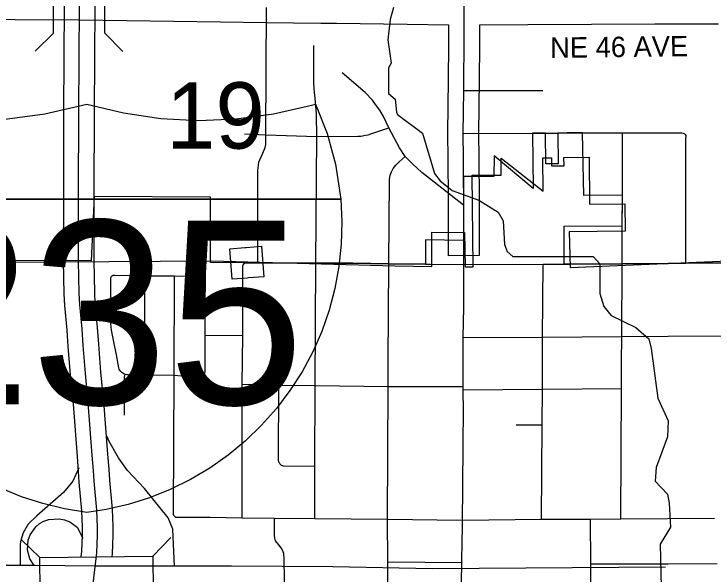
# Model space of a CAD drawing. Extents: x -1403959 to 81668, y -1400582 to 11018.
# Drawn here: x 7399.3 to 7531.9, y 8513.5 to 8619.7 of the extents above; entities that cross this region are included whole.
import ezdxf

# ---------------------------------------------------------------- set-up
doc = ezdxf.new("R2010")
doc.units = 0
for name, color, linetype in [('tdCiAirportTxt', 7, 'Continuous'), ('tdCiCityCartoShort', 7, 'Continuous'), ('tdCiCityDivCarto', 7, 'Continuous'), ('tdCiCityStreetTxt', 7, 'Continuous'), ('tdCiCoBndryTxt', 7, 'Continuous'), ('tdCiRRCL', 7, 'Continuous'), ('tdCiSectLine', 7, 'Continuous'), ('tdCiSectNmbr', 7, 'Continuous'), ('tdCiSectTwpRng', 7, 'Continuous'), ('tdCoClipBndry', 7, 'Continuous'), ('tdCoDivCarto', 7, 'Continuous'), ('tdCoPriCL', 7, 'Continuous'), ('tdCoSectLinePart', 7, 'Continuous'), ('tdCoSectNmbr', 7, 'Continuous'), ('tdCoSurfBitum', 7, 'Continuous'), ('tdCoSurfEarth', 7, 'Continuous'), ('tdCoSurfGravel', 7, 'Continuous'), ('tdCoTwpNameTxt', 7, 'Continuous')]:
    doc.layers.add(name, color=color, linetype=linetype)

msp = doc.modelspace()

# ---------------------------------------------------------------- linework, layer by layer
at = {"layer": 'tdCiAirportTxt'}
for points in [[(7408.84, 8621.41), (7408.75, 8601.17), (7408.69, 8585.56), (7408.66, 8572.82), (7408.77, 8566.65), (7408.9, 8564.43), (7409.34, 8559.77), (7409.56, 8556.67), (7409.97, 8551.28), (7410.53, 8545.74), (7411.29, 8535.81), (7411.53, 8532.99), (7411.65, 8530.92), (7412.13, 8525.48), (7412.24, 8522.4), (7412.24, 8520.87), (7412.22, 8519.35), (7412.15, 8517.84), (7412.03, 8516.77)], [(7414.64, 8621.37), (7414.55, 8601.14), (7414.49, 8585.55), (7414.46, 8572.87), (7414.57, 8566.88), (7414.69, 8564.88), (7415.13, 8560.25), (7415.35, 8557.1), (7415.76, 8551.79), (7416.31, 8546.25), (7417.08, 8536.28), (7417.32, 8533.4), (7417.44, 8531.34), (7417.92, 8525.85), (7418.05, 8522.51), (7418.05, 8520.82), (7418.02, 8519.18), (7417.94, 8517.37), (7417.88, 8516.85)]]:
    msp.add_lwpolyline(points, dxfattribs=at)
at = {"layer": 'tdCiCityCartoShort'}
msp.add_lwpolyline([(7412.01, 8491.92), (7415.05, 8517.58), (7415.12, 8519.24), (7415.14, 8520.82), (7415.14, 8522.43), (7415.02, 8525.64), (7414.54, 8531.11), (7414.42, 8533.17), (7414.18, 8536.03), (7413.42, 8545.98), (7412.87, 8551.52), (7412.46, 8556.86), (7412.23, 8559.99), (7411.8, 8564.63), (7411.67, 8566.74), (7411.56, 8572.82), (7411.59, 8585.53), (7411.65, 8601.13), (7411.74, 8621.37)], dxfattribs=at)
at = {"layer": 'tdCiCityDivCarto'}
for points in [[(7447.11, 8596.78), (7447.19, 8620.88)], [(7456.75, 8596.48), (7456.67, 8600.59), (7456.64, 8601.42), (7456.59, 8602.28), (7456.52, 8602.9), (7456.42, 8603.71), (7456.29, 8604.76), (7456.22, 8605.56), (7456.18, 8606.76), (7456.21, 8613.68)], [(7470.39, 8598.09), (7469.4, 8600.23), (7468.68, 8601.42), (7467.9, 8602.52), (7467.33, 8603.32), (7465.9, 8604.76), (7461.55, 8608.54)], [(7484.61, 8605.17), (7499.59, 8605.2)], [(7443.02, 8596.94), (7447.11, 8596.78)], [(7447.11, 8596.78), (7456.75, 8596.48), (7464.53, 8596.5), (7465.1, 8596.53), (7466, 8596.68), (7466.45, 8596.78), (7467.16, 8597), (7470.39, 8598.09)], [(7473.49, 8592.64), (7472.39, 8594.32), (7470.39, 8598.09)], [(7484.52, 8597.05), (7497.61, 8597.06)], [(7497.61, 8597.06), (7497.62, 8597.06)], [(7497.62, 8597.06), (7498.87, 8597.07), (7499.47, 8597.07), (7500.07, 8597.08)], [(7500.07, 8597.08), (7500.08, 8597.08)], [(7500.08, 8597.08), (7501.29, 8597.09), (7501.44, 8597.09), (7502.41, 8597.11)], [(7502.41, 8597.11), (7503.65, 8597.13), (7504.22, 8597.14), (7507.13, 8597.15)], [(7507.13, 8597.15), (7508.39, 8597.16), (7509.31, 8597.17), (7514.67, 8597.15)], [(7514.68, 8585.31), (7514.67, 8597.15)], [(7514.67, 8597.15), (7523.38, 8597.14), (7525.46, 8597.15), (7525.97, 8597.15), (7526.21, 8597.11), (7526.46, 8596.97), (7526.57, 8596.82), (7526.68, 8596.62), (7526.72, 8596.37), (7526.73, 8596.24)], [(7445.55, 8572.54), (7445.59, 8590.01), (7445.67, 8591.02), (7445.76, 8591.56), (7445.92, 8592.03), (7446.51, 8593.28), (7446.93, 8594.34), (7447.05, 8594.93), (7447.1, 8595.48), (7447.11, 8596.78)], [(7456.57, 8572.45), (7456.75, 8596.48)], [(7526.71, 8572.44), (7526.73, 8596.06), (7526.73, 8596.24)], [(7470.37, 8572.32), (7470.5, 8588.33), (7470.65, 8589.14), (7470.92, 8589.77), (7471.25, 8590.4), (7471.72, 8591.01), (7472.34, 8591.62), (7473.49, 8592.64)], [(7484.6, 8583.39), (7484.53, 8583.45), (7476.63, 8589.61), (7474.88, 8591.28), (7473.49, 8592.64)], [(7514.68, 8584.84), (7514.68, 8585.31)], [(7514.65, 8579.54), (7514.68, 8584.27), (7514.68, 8584.84)], [(7514.61, 8572.32), (7514.65, 8577.9), (7514.65, 8579.02)], [(7514.65, 8579.02), (7514.65, 8579.54)], [(7443.56, 8572.54), (7445.55, 8572.54), (7456.57, 8572.45)], [(7456.57, 8572.45), (7460.43, 8572.45), (7463.56, 8572.42), (7470.37, 8572.32)], [(7470.37, 8572.32), (7477.36, 8572.28)], [(7503.65, 8572.26), (7504.9, 8572.27), (7514.61, 8572.32)], [(7514.61, 8572.32), (7523.37, 8572.39), (7526.71, 8572.44), (7538.89, 8572.53), (7545.18, 8572.54)]]:
    msp.add_lwpolyline(points, dxfattribs=at)
at = {"layer": 'tdCiCityStreetTxt'}
for p, q in [((7404.21, 8516.68), (7400.72, 8520.08)), ((7425.66, 8516.94), (7429.06, 8520.44)), ((7404.21, 8516.68), (7425.66, 8516.94)), ((7404.33, 8506.93), (7404.21, 8516.68)), ((7425.66, 8516.94), (7425.78, 8507.2))]:
    msp.add_line(p, q, dxfattribs=at)
at = {"layer": 'tdCiCoBndryTxt'}
for points in [[(7484.52, 8597.05), (7484.61, 8605.17), (7484.64, 8607.27), (7484.66, 8613.68), (7484.7, 8620.43), (7484.71, 8622.3), (7484.77, 8626.75), (7484.87, 8634.99), (7484.96, 8642.42), (7485.1, 8650.26), (7485.14, 8655.82)], [(7484.58, 8588.9), (7484.56, 8592.27), (7484.52, 8597.05)], [(7484.62, 8576.77), (7484.62, 8576.77), (7484.62, 8577.11), (7484.6, 8583.39), (7484.6, 8584.54), (7484.58, 8588.9)], [(7443.35, 8572.53), (7443.56, 8572.54)]]:
    msp.add_lwpolyline(points, dxfattribs=at)
at = {"layer": 'tdCiRRCL'}
msp.add_lwpolyline([(7538.89, 8572.53), (7526.71, 8572.44), (7523.37, 8572.39), (7514.61, 8572.32), (7503.65, 8572.26), (7503.67, 8579.44), (7514.65, 8579.54), (7514.68, 8585.31), (7507.39, 8585.24), (7507.13, 8597.15), (7504.22, 8597.14), (7502.41, 8597.11), (7502.51, 8591.3), (7500.18, 8591.27), (7500.08, 8597.08), (7497.61, 8597.06), (7497.79, 8586.59), (7490.36, 8592.76), (7490.33, 8588.86), (7484.53, 8588.9), (7484.53, 8583.45), (7484.53, 8576.76), (7477.33, 8576.84), (7477.36, 8572.28), (7470.37, 8572.32), (7463.56, 8572.42), (7460.43, 8572.45), (7456.57, 8572.45), (7445.55, 8572.54), (7443.56, 8572.54), (7436.59, 8572.58), (7436.62, 8584.93), (7414.51, 8585.11), (7413.96, 8572.88), (7383.6, 8572.98)], dxfattribs=at)
at = {"layer": 'tdCiSectLine'}
for points in [[(7532.92, 8617.74), (7520.85, 8617.71), (7508.82, 8617.65), (7508.82, 8617.65), (7496.77, 8617.6), (7487.62, 8617.54), (7487.58, 8617.54), (7487.56, 8613.66), (7487.54, 8607.26), (7487.54, 8607.23), (7487.42, 8597.05), (7487.46, 8592.3), (7487.46, 8592.28), (7487.5, 8584.55), (7487.5, 8584.55), (7487.52, 8576.77), (7487.53, 8573.87), (7481.72, 8573.86), (7481.72, 8576.76), (7481.7, 8584.53), (7481.66, 8592.25), (7481.61, 8597.02), (7481.61, 8597.05), (7481.61, 8597.09), (7481.74, 8607.29), (7481.76, 8613.69), (7481.76, 8613.7), (7481.78, 8617.54), (7481.78, 8617.56), (7473.87, 8617.68), (7473.87, 8617.68), (7460.47, 8617.87), (7457.58, 8617.86), (7457.57, 8617.86), (7457.53, 8617.86), (7447.15, 8617.98), (7447.13, 8617.98), (7438.48, 8618.14), (7411.75, 8618.49), (7399.58, 8618.55), (7399.54, 8618.55), (7389.74, 8618.74)], [(7440.68, 8569.41), (7440.23, 8575.19), (7443.12, 8575.42), (7443.33, 8575.44), (7446.23, 8575.66), (7446.68, 8569.88), (7443.79, 8569.65), (7443.57, 8569.63), (7440.68, 8569.41)]]:
    msp.add_lwpolyline(points, dxfattribs=at)
at = {"layer": 'tdCiSectNmbr'}
for points in [[(7484.62, 8572.17), (7484.62, 8576.66), (7484.62, 8576.77)], [(7442.62, 8549.49), (7442.72, 8558.76), (7442.74, 8571.7), (7442.75, 8571.94), (7442.8, 8572.15), (7442.91, 8572.31), (7442.99, 8572.4), (7443.17, 8572.49), (7443.35, 8572.53)], [(7477.36, 8572.28), (7478.26, 8572.28), (7484.54, 8572.17)], [(7484.36, 8523.76), (7484.36, 8523.76), (7484.41, 8529.75), (7484.49, 8538.4), (7484.54, 8544.35), (7484.49, 8548.47), (7484.49, 8549.05), (7484.5, 8558.34), (7484.62, 8564.04), (7484.62, 8569.52), (7484.62, 8572.17)], [(7484.54, 8572.17), (7484.62, 8572.17), (7499.63, 8572.24), (7503.64, 8572.26)], [(7484.62, 8572.17), (7484.62, 8572.17)], [(7442.58, 8524.21), (7442.62, 8549.49)], [(7442.58, 8524.21), (7448.75, 8524.14), (7456.36, 8524.07), (7470.13, 8523.95), (7484.31, 8523.76)], [(7484.31, 8523.76), (7484.36, 8523.76), (7499.37, 8523.91), (7508.65, 8523.94), (7514.36, 8523.98), (7532.13, 8524.1)], [(7484.3, 8519.91), (7484.35, 8522.08), (7484.36, 8523.76)], [(7484.16, 8511.59), (7484.17, 8511.96), (7484.21, 8515.71), (7484.3, 8519.91)]]:
    msp.add_lwpolyline(points, dxfattribs=at)
at = {"layer": 'tdCiSectTwpRng'}
for points in [[(7435.47, 8551.48), (7435.54, 8551.64), (7435.57, 8551.82), (7435.55, 8552.01), (7435.61, 8558.82), (7435.59, 8563.95), (7435.63, 8569.96), (7435.64, 8572.54)], [(7456.36, 8524.07), (7456.4, 8533.96), (7456.42, 8549.27), (7456.57, 8572.45)], [(7470.18, 8515.82), (7470.13, 8523.95), (7470.25, 8549.1), (7470.3, 8553.74), (7470.37, 8572.32)], [(7499.37, 8523.91), (7499.47, 8541.81), (7499.5, 8548.55), (7499.53, 8553.65), (7499.56, 8558.41), (7499.63, 8572.24)], [(7514.36, 8523.98), (7514.5, 8548.69), (7514.52, 8553.64), (7514.55, 8558.52), (7514.61, 8572.32)], [(7420.28, 8543.61), (7420.28, 8545.5), (7420.28, 8550.58), (7420.29, 8550.86), (7420.34, 8551.13), (7420.43, 8551.39), (7420.19, 8551.48), (7419.96, 8551.6), (7419.75, 8551.75), (7419.57, 8551.93), (7419.42, 8552.14), (7419.29, 8552.36), (7419.21, 8552.61), (7418.77, 8555.08), (7418.29, 8557.55), (7417.85, 8559.78), (7417.7, 8561.03), (7417.62, 8563.18), (7417.68, 8566.66), (7417.7, 8569.66), (7417.75, 8569.82), (7417.85, 8569.97), (7417.98, 8570.09), (7418.13, 8570.16), (7418.27, 8570.19)], [(7418.27, 8570.19), (7418.31, 8570.2), (7418.48, 8570.19), (7421.3, 8570.14), (7424.12, 8570.06), (7429.78, 8570.03), (7435.63, 8569.96)], [(7424.54, 8551.3), (7424.12, 8559.36), (7424.12, 8570.06)], [(7429.74, 8524.51), (7429.65, 8524.64), (7429.6, 8524.8), (7429.59, 8524.96), (7429.57, 8525.04), (7429.7, 8551.16), (7429.7, 8551.19), (7429.78, 8570.03)], [(7435.61, 8558.82), (7442.72, 8558.76)], [(7484.5, 8558.34), (7499.56, 8558.41), (7514.55, 8558.52), (7523.35, 8558.59), (7545.9, 8558.74)], [(7420.43, 8551.39), (7420.71, 8551.33), (7421, 8551.33), (7424.54, 8551.3), (7429.7, 8551.19), (7430.41, 8551.17), (7434.84, 8551.08), (7435.03, 8551.11), (7435.2, 8551.19), (7435.35, 8551.31)], [(7435.35, 8551.31), (7435.46, 8551.46), (7435.47, 8551.48)], [(7442.62, 8549.49), (7449.55, 8549.35), (7456.42, 8549.27), (7470.25, 8549.1), (7484.49, 8549.05)], [(7449.58, 8534.66), (7449.54, 8534.74), (7449.49, 8535.19), (7449.55, 8549.35)], [(7484.49, 8548.47), (7499.5, 8548.55), (7514.5, 8548.69)], [(7494.54, 8541.79), (7499.47, 8541.81)], [(7449.58, 8534.66), (7449.71, 8534.39), (7450, 8534.17), (7450.37, 8534.05), (7456.4, 8533.96)], [(7429.77, 8524.48), (7429.85, 8524.41), (7429.97, 8524.34), (7430.1, 8524.3), (7430.24, 8524.29), (7430.51, 8524.3), (7430.9, 8524.28), (7436.52, 8524.31), (7442.58, 8524.21)], [(7448.73, 8520.88), (7448.75, 8524.14)], [(7508.67, 8511.62), (7508.67, 8511.83), (7508.67, 8512.1), (7508.67, 8515.44), (7508.65, 8523.94)], [(7450.6, 8512.05), (7450.59, 8512.44), (7450.53, 8516.33), (7450.47, 8517.41), (7450.36, 8517.76), (7450.12, 8518.28), (7449.58, 8519), (7449.15, 8519.52), (7448.94, 8519.85), (7448.78, 8520.34), (7448.73, 8520.88)], [(7470.18, 8515.82), (7484.21, 8515.71)], [(7470.2, 8511.34), (7470.2, 8511.74), (7470.2, 8512.08), (7470.18, 8515.82)], [(7508.67, 8515.44), (7523.35, 8515.49), (7532.67, 8515.54)]]:
    msp.add_lwpolyline(points, dxfattribs=at)
at = {"layer": 'tdCoClipBndry'}
msp.add_lwpolyline([(7388.18, 8572.56), (7436.74, 8572.92), (7471.62, 8571.93), (7478.55, 8571.83), (7478.53, 8578.3), (7484.74, 8578.28), (7484.87, 8571.75), (7486.36, 8571.73), (7486.2, 8589.12), (7491.71, 8589.14), (7491.68, 8592.35), (7499.67, 8586.08), (7499.61, 8592.43), (7501.21, 8592.44), (7501.23, 8590.88), (7503.62, 8590.9), (7503.6, 8592.47), (7508.35, 8592.51), (7508.43, 8583.6), (7515.12, 8583.66), (7515.18, 8578.5), (7504.57, 8578.41), (7504.77, 8571.65), (7555.69, 8573.8)], dxfattribs=at)
at = {"layer": 'tdCoDivCarto'}
msp.add_lwpolyline([(7522.88, 8514.86), (7478.67, 8514.53), (7459.79, 8514.92), (7440.56, 8515.02), (7414.58, 8515.05), (7403.32, 8515.18), (7372.7, 8515.13), (7359.34, 8515.09), (7340.56, 8515), (7300.23, 8514.89), (7290.36, 8514.91), (7290.37, 8521.21), (7290.3, 8542.33)], dxfattribs=at)
at = {"layer": 'tdCoPriCL'}
for points in [[(7429.78, 8515.04), (7429.48, 8522.03), (7428.55, 8524.19), (7424.06, 8529.73), (7420.88, 8533.14), (7419.14, 8535.53), (7417.34, 8538.75), (7416.98, 8539.62)], [(7411.61, 8533.67), (7410.49, 8531.12), (7408.71, 8528.96), (7403.65, 8524.56), (7402.05, 8522.96), (7401.08, 8521.34), (7400.55, 8519.68), (7400.5, 8519.08)], [(7403.14, 8515.18), (7402.37, 8516.39), (7401.92, 8518.06), (7402.05, 8519.96), (7402.41, 8520.93), (7403.49, 8522.49), (7404.19, 8523.12), (7404.98, 8523.57), (7405.97, 8523.88), (7407.88, 8524), (7408.9, 8523.82), (7409.91, 8523.41), (7411.3, 8522.4), (7412.4, 8520.36)], [(7400.5, 8519.08), (7400.5, 8515.18)]]:
    msp.add_lwpolyline(points, dxfattribs=at)
at = {"layer": 'tdCoSurfBitum'}
msp.add_lwpolyline([(7471.28, 8620.91), (7470.67, 8618.62), (7470.21, 8614.8), (7470.82, 8610.37), (7470.36, 8609.46), (7470.36, 8604.57), (7471.58, 8603.5), (7471.88, 8601.06), (7472.03, 8600.6), (7476.77, 8597.09), (7479.06, 8589.45), (7480.13, 8588.08), (7482.42, 8586.24), (7487.46, 8584.41), (7491.13, 8582.12), (7492.05, 8580.44), (7492.35, 8576.01), (7492.81, 8574.64), (7493.88, 8573.72), (7509.16, 8573.71), (7510.38, 8572.34), (7510.38, 8566.69), (7511.14, 8564.25), (7512.52, 8562.56), (7517.25, 8560.27), (7519.7, 8558.13), (7520.16, 8556.3), (7521.38, 8546.84), (7523.36, 8542.56), (7523.21, 8539.51), (7521.07, 8533.71), (7520.92, 8531.11), (7523.21, 8528.67), (7523.52, 8526.99), (7523.82, 8522.41), (7521.84, 8519.2), (7522.14, 8505.62)], dxfattribs=at)
at = {"layer": 'tdCoSurfEarth'}
for p, q in [((7406.81, 8616.05), (7406.85, 8626.22)), ((7416.53, 8626.27), (7416.48, 8616.08)), ((7406.81, 8616.05), (7403.34, 8612.62)), ((7416.48, 8616.08), (7419.98, 8612.55))]:
    msp.add_line(p, q, dxfattribs=at)
at = {"layer": 'tdCoSurfGravel'}
msp.add_line((7365.13, 8584.55), (7461.19, 8584.55), dxfattribs=at)
msp.add_lwpolyline([(7461.29, 8584.55), (7365, 8584.55), (7365.86, 8590.5), (7367.38, 8596.32), (7369.82, 8602.6), (7376.76, 8600.92), (7383.83, 8599.89), (7390.97, 8599.51), (7398.11, 8599.79), (7405.19, 8600.73), (7413.14, 8602.6), (7420.09, 8600.92), (7427.16, 8599.89), (7434.3, 8599.51), (7441.44, 8599.79), (7448.52, 8600.73), (7455.49, 8602.32), (7456.47, 8602.6), (7458.69, 8597.01), (7460.27, 8591.21)], close=True, dxfattribs=at)
for points in [[(7398.11, 8599.79), (7405.19, 8600.73), (7413.14, 8602.6), (7420.09, 8600.92), (7427.16, 8599.89), (7434.3, 8599.51), (7441.44, 8599.79), (7448.52, 8600.73), (7455.49, 8602.32), (7456.47, 8602.6), (7458.69, 8597.01), (7460.27, 8591.21), (7461.29, 8584.55), (7461.5, 8580.3), (7461.39, 8576.05), (7460.94, 8571.82), (7460.17, 8567.63), (7459.08, 8563.52), (7457.67, 8559.51), (7455.96, 8555.62), (7453.95, 8551.87), (7451.65, 8548.29), (7449.08, 8544.9), (7446.26, 8541.72), (7443.2, 8538.76), (7439.92, 8536.06), (7436.44, 8533.61), (7432.78, 8531.44), (7428.96, 8529.57), (7425.01, 8527.99), (7420.95, 8526.72), (7416.8, 8525.78), (7413.14, 8525.22), (7408.94, 8525.88), (7404.81, 8526.87), (7400.76, 8528.18), (7396.82, 8529.79)], [(7365, 8584.55), (7461.29, 8584.55), (7461.5, 8580.3), (7461.39, 8576.05), (7460.94, 8571.82), (7460.17, 8567.63), (7459.08, 8563.52), (7457.67, 8559.51), (7455.96, 8555.62), (7453.95, 8551.87), (7451.65, 8548.29), (7449.08, 8544.9), (7446.26, 8541.72), (7443.2, 8538.76), (7439.92, 8536.06), (7436.44, 8533.61), (7432.78, 8531.44), (7428.96, 8529.57), (7425.01, 8527.99), (7420.95, 8526.72), (7416.8, 8525.78), (7413.14, 8525.22), (7408.94, 8525.88), (7404.81, 8526.87), (7400.76, 8528.18), (7396.82, 8529.79)]]:
    msp.add_lwpolyline(points, dxfattribs=at)
at = {"layer": 'tdCoTwpNameTxt'}
msp.add_lwpolyline([(7350.59, 8572.29), (7388.18, 8572.56), (7436.74, 8572.92)], dxfattribs=at)

# ---------------------------------------------------------------- texts
at = {"layer": 'tdCoSectLinePart'}
msp.add_text('19', height=12.575, rotation=359.9972, dxfattribs=at).set_placement((7428.18, 8594.15))
at = {"layer": 'tdCoSectNmbr'}
msp.add_text('NE 46 AVE', height=3.869, rotation=0.7058, dxfattribs=at).set_placement((7501, 8611.34))
at = {"layer": 'tdCoSurfGravel'}
msp.add_text('235', height=34.822, dxfattribs=at).set_placement((7376.69, 8545.7))

doc.saveas('drawing.dxf')
